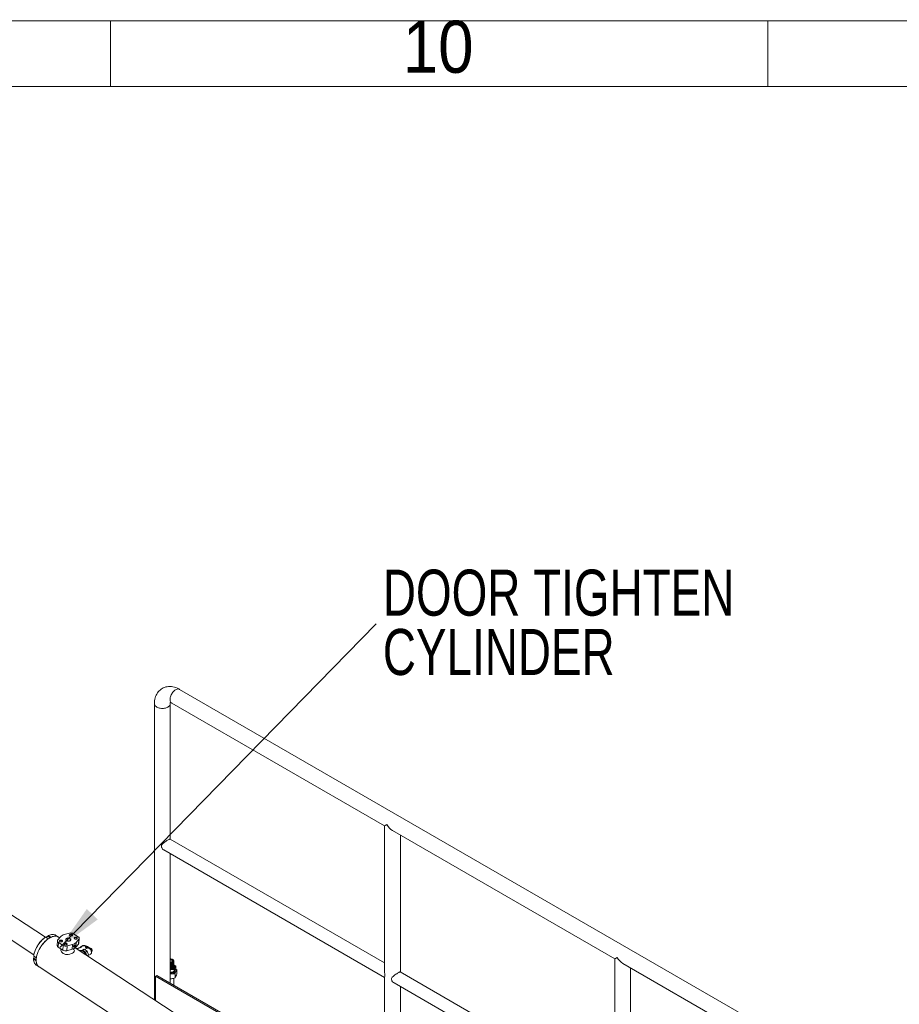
# Model space of a CAD drawing. Header units: millimetres. Extents: x 525 to 29324, y 175 to 20618.
# Tile 257 of 588: x 11151 to 13493, y 17996 to 20618. Entities that reach past the tile are written whole.
import ezdxf

# ---------------------------------------------------------------- set-up
doc = ezdxf.new("R2010")
doc.units = ezdxf.units.MM
doc.linetypes.add('SLD-Centrada-doble', pattern=[12.7, 6.35, -1.27, 1.27, -1.27, 1.27, -1.27])
doc.linetypes.add('SLD-Continua', pattern=[0])
doc.layers.add('COTAS', color=1, linetype='SLD-Continua')
doc.styles.add('SLDTEXTSTYLE3', font='GOTHIC.TTF', dxfattribs={"width": 0.913})
doc.styles.add('SLDTEXTSTYLE6', font='ARIALN.TTF', dxfattribs={"width": 0.87})
doc.styles.get("Standard").update_dxf_attribs({"font": 'ARIALN.TTF'})
doc.dimstyles.new('SLDDIMSTYLE0', dxfattribs={"dimtxt": 0.18, "dimasz": 122.5, "dimexe": 0, "dimexo": 0.0625, "dimgap": 0, "dimtad": 0, "dimtih": 1, "dimtoh": 1, "dimdec": 0, "dimrnd": 1e-09, "dimzin": 0, "dimdsep": 46, "dimtxsty": 'Standard', "dimsah": 1, "dimcen": 0.09, "dimadec": 0, "dimazin": 0, "dimtfac": 122.5, "dimtdec": 0, "dimtofl": 0, "dimtmove": 0, "dimatfit": 3, "dimfxl": 1, "dimfrac": 2, "dimtolj": 1, "dimtzin": 0, "dimarcsym": 0})

# ---------------------------------------------------------------- blocks, each defined once
blk = doc.blocks.new('SW_NOTE_0_3')
at = {"layer": 'COTAS', "color": 0, "ltscale": 35, "char_height": 122.5, "attachment_point": 1, "style": 'SLDTEXTSTYLE6'}
for s, insert in [('DOOR TIGHTEN', (17.7, 143.9)), ('CYLINDER', (17.7, -14))]:
    blk.add_mtext(s, dxfattribs=dict(at, insert=insert))

msp = doc.modelspace()

# ---------------------------------------------------------------- linework, layer by layer
at = {"color": 7, "linetype": 'SLD-Continua', "lineweight": 18, "ltscale": 35}
for p, q in [((525, 20615), (29260, 20615)), ((11392.5, 20440), (11392.5, 20615)), ((13142.5, 20440), (13142.5, 20615)), ((700, 20440), (29085, 20440)), ((13344.2, 17814.4), (11576.4, 18834.9)), ((11555.3, 18798.4), (12122.2, 18471.1)), ((11509.4, 18796.3), (11509.4, 18008)), ((11551.6, 18435.9), (11551.6, 18796.3)), ((12122.2, 18471.1), (12122.2, 18080.5)), ((12143.3, 18459), (12735.1, 18117.4)), ((12122.2, 18106.5), (11551.2, 18436.2)), ((12164.4, 18082.2), (12164.4, 18446.8)), ((11534.5, 18407.2), (12122.2, 18067.9)), ((11551.6, 18052.4), (11551.6, 18397.4)), ((11219, 18174.9), (10987.2, 18326.7)), ((10956.5, 18279.9), (11188.2, 18128.1)), ((11226.8, 18170.6), (11219.8, 18175.2)), ((11225.2, 18177.3), (11220.7, 18174.6)), ((11225.3, 18178.6), (11225.2, 18177.3)), ((11231.3, 18173.3), (11225.2, 18177.3)), ((11225.3, 18178.6), (11225.8, 18178.9)), ((11227.5, 18179.6), (11225.8, 18178.9)), ((11233.9, 18174.7), (11226.8, 18179.3)), ((11254.1, 18175.2), (11247.1, 18179.8)), ((11252, 18167.9), (11259.2, 18176.1)), ((11256.8, 18173.4), (11254.1, 18175.2)), ((11269.1, 18181.8), (11282.9, 18185.7)), ((11294, 18184.3), (11306.3, 18176.2)), ((11308, 18169.3), (11300.8, 18161.1)), ((11308.3, 18159.2), (11309, 18171.8)), ((11250.9, 18165.4), (11250.1, 18152.8)), ((11252.9, 18148.4), (11265.2, 18140.3)), ((11266, 18152.9), (11253.6, 18161)), ((11276.3, 18138.9), (11290.1, 18142.8)), ((11290.8, 18155.4), (11277, 18151.5)), ((11294, 18143.3), (11293.3, 18144)), ((11293.4, 18148.7), (11293.6, 18151.6)), ((11293.6, 18149.3), (11293.7, 18151.7)), ((11293.7, 18149.2), (11293.6, 18149.3)), ((11293.9, 18151.6), (11293.7, 18151.7)), ((11293.9, 18151.6), (11293.7, 18149.2)), ((11294.2, 18149.9), (11294.3, 18150.4)), ((11294.3, 18151.1), (11295, 18151.6)), ((11294.3, 18151), (11294.3, 18151.5)), ((11295.2, 18151.5), (11294.3, 18151)), ((11294.3, 18150.4), (11295.1, 18150.9)), ((11295.2, 18151.5), (11295, 18151.6)), ((11295.1, 18150.9), (11295.2, 18151.5)), ((11295.3, 18150.3), (11295.2, 18150.4)), ((11295.3, 18149.8), (11295.3, 18150.3)), ((11295.5, 18152.3), (11295.5, 18152.9)), ((11296.2, 18151.1), (11296.3, 18152.9)), ((11296.5, 18152.8), (11296.3, 18151)), ((11296.3, 18150.8), (11296.5, 18150.7)), ((11296.9, 18152.7), (11296.9, 18151.7)), ((11297.4, 18152.1), (11297.4, 18153.2)), ((11297.5, 18152), (11297.6, 18153.1)), ((11298, 18153.9), (11297.8, 18154)), ((11562.3, 17973.4), (11297.9, 18146.5)), ((11298, 18152.1), (11298.1, 18153.6)), ((11298.1, 18151.7), (11298.3, 18154.3)), ((11298.1, 18151.7), (11298.4, 18151.5)), ((11298.6, 18154.5), (11298.4, 18151.5)), ((11300, 18148.5), (11307.2, 18156.7)), ((11322.4, 18142.8), (11318.2, 18140.3)), ((11330.2, 18137.7), (11322.4, 18142.8)), ((11330.4, 18146.1), (11323.5, 18142.1)), ((11326.9, 18147.2), (11329.5, 18145.6)), ((11330.6, 18146.6), (11327.8, 18148.5)), ((11330.3, 18149.2), (11331.7, 18148.3)), ((11333.9, 18148.6), (11331.1, 18150.4)), ((11332.2, 18148.6), (11331.8, 18148.4)), ((11333.1, 18146.7), (11333, 18146.5)), ((11333.3, 18148.2), (11340.3, 18144.2)), ((11333.7, 18148.5), (11340.8, 18144.5)), ((11337.7, 18145), (11334.3, 18146.1)), ((11188.6, 18119.3), (11187.4, 18118.6)), ((11194.5, 18112.2), (11187.4, 18116.9)), ((11194.9, 18120.1), (11187.9, 18124.7)), ((11188.9, 18124), (11188.6, 18119.3)), ((11194.5, 18115.5), (11188.6, 18119.3)), ((11308.7, 18139.8), (11308.1, 18140.2)), ((11308.4, 18139.6), (11308.4, 18139.6)), ((11308.9, 18139.6), (11308.5, 18139.6)), ((11316.5, 18139.3), (11308.9, 18139.6)), ((11316.9, 18139.5), (11309.3, 18139.8)), ((11312.4, 18137), (11316.4, 18139.3)), ((11316.4, 18139.3), (11324.1, 18134.2)), ((11318.2, 18140.3), (11317.5, 18139.5)), ((11325.9, 18135.3), (11318.2, 18140.3)), ((11320.2, 18131.9), (11324.1, 18134.2)), ((11324.1, 18134.2), (11326.2, 18128)), ((11325.9, 18135.3), (11330.2, 18137.7)), ((11329.1, 18126.1), (11325.9, 18135.3)), ((11329.9, 18125.6), (11333.6, 18127.7)), ((11333.6, 18127.7), (11330.2, 18137.7)), ((11331.1, 18124.8), (11333.6, 18127.7)), ((11331.5, 18125.3), (11339.7, 18130)), ((11341.6, 18133.4), (11342.4, 18136.9)), ((11342.5, 18138), (11342.7, 18138.1)), ((11556.9, 18116), (11556.7, 18116.2)), ((12735.1, 18117.4), (12735.1, 17727.4)), ((11195, 18100.3), (11202.1, 18095.7)), ((11202.1, 18095.7), (11536.6, 17876.6)), ((11557.6, 18115.7), (11557.6, 18115.7)), ((11557.6, 18115.7), (11558.1, 18115.4)), ((11557.6, 18115.7), (11558.1, 18115.4)), ((11561.1, 18111), (11561.1, 18111.2)), ((11561.2, 18109.5), (11561.1, 18109.8)), ((11561.2, 18108.1), (11561.2, 18108.3)), ((11561.3, 18106.6), (11561.3, 18106.8)), ((11561.3, 18105.1), (11561.3, 18105.3)), ((11561.4, 18103.6), (11561.4, 18103.8)), ((11561.4, 18102.1), (11561.4, 18102.4)), ((11561.5, 18100.7), (11561.5, 18100.9)), ((11561.5, 18099.2), (11561.5, 18099.4)), ((11561.6, 18097.7), (11561.6, 18097.9)), ((11561.6, 18096.2), (11561.6, 18095.8)), ((11561.7, 18096.2), (11561.7, 18096.4)), ((11566, 18092.9), (11566, 18097.4)), ((12756.1, 18105.2), (13323.1, 17777.9)), ((12777.2, 17728.4), (12777.2, 18093)), ((11512, 18071.1), (11515.6, 18073.2)), ((13350.5, 17009.8), (11512, 18071.1)), ((11512, 18071.1), (11512, 18006.3)), ((12128.2, 17719.5), (11515.8, 18073.1)), ((11551.6, 18087.9), (11554.5, 18088.5)), ((11551.6, 18064), (11555.2, 18064.3)), ((11561, 18047), (11561, 18065.8)), ((11562, 18084.2), (11562, 18088.7)), ((11563.4, 18086.3), (11563.5, 18085.9)), ((11564.1, 18077.6), (11564.1, 18066.8)), ((11568.8, 18087.9), (11568.8, 18077.1)), ((12122.2, 18069.3), (12122.2, 17723)), ((12735.1, 17752.7), (12164, 18082.4)), ((12147.3, 18053.5), (12735.1, 17714.2)), ((12164.4, 17698.6), (12164.4, 18043.6))]:
    msp.add_line(p, q, dxfattribs=at)
at = {"color": 8, "linetype": 'SLD-Centrada-doble', "lineweight": 18, "ltscale": 35}
for p, q in [((11308, 18169.3), (11307.2, 18156.7)), ((11253.6, 18161), (11252.9, 18148.4)), ((11266, 18152.9), (11265.2, 18140.3)), ((11277, 18151.5), (11276.3, 18138.9)), ((11290.8, 18155.4), (11290.1, 18142.8)), ((11296.3, 18151), (11296.2, 18151.1)), ((11296.5, 18152.8), (11296.3, 18152.9)), ((11297.6, 18153.1), (11297.4, 18153.2)), ((11297.5, 18152), (11297.4, 18152.1)), ((11300.8, 18161.1), (11300, 18148.5)), ((11333.7, 18148.5), (11333.3, 18148.2)), ((11340.8, 18144.5), (11340.3, 18144.2)), ((11308.9, 18139.6), (11309.3, 18139.8)), ((11316.5, 18139.3), (11316.9, 18139.5))]:
    msp.add_line(p, q, dxfattribs=at)
at = {"color": 7, "linetype": 'SLD-Continua', "lineweight": 18, "ltscale": 35, "flags": 128}
for points in [[(11576.4, 18834.9), (11574.2, 18836.1), (11570.3, 18838), (11566.4, 18839.6), (11562.4, 18840.9), (11558.4, 18841.8), (11554.4, 18842.4), (11550.6, 18842.6), (11546.8, 18842.5), (11543.1, 18842), (11539.6, 18841.2), (11536.2, 18840.2), (11533, 18838.8), (11529.9, 18837.2), (11527, 18835.3), (11524.3, 18833.1), (11521.8, 18830.8), (11519.5, 18828.2), (11517.5, 18825.3), (11515.6, 18822.3), (11514, 18819.1), (11512.6, 18815.7), (11511.5, 18812.1), (11510.6, 18808.3), (11509.9, 18804.4), (11509.5, 18800.3), (11509.4, 18796.3)], [(11555.3, 18798.4), (11555.3, 18798.4), (11554, 18799.4), (11552.9, 18800.6), (11552.1, 18802.1), (11551.4, 18803.9), (11551.1, 18805.9), (11550.9, 18808.1), (11551.1, 18810.4), (11551.4, 18812.8), (11552.1, 18815.3), (11552.9, 18817.8), (11554, 18820.3), (11555.3, 18822.8), (11556.8, 18825.1), (11558.4, 18827.3), (11560.1, 18829.3), (11562, 18831.1), (11563.9, 18832.6), (11565.8, 18833.9), (11567.8, 18834.9), (11569.7, 18835.5), (11571.5, 18835.9), (11573.3, 18835.9), (11574.9, 18835.6), (11576.4, 18834.9)], [(11555.3, 18798.4), (11555.3, 18798.4), (11554, 18799.4), (11552.9, 18800.6), (11552.1, 18802.1), (11551.4, 18803.9), (11551.1, 18805.9), (11550.9, 18808.1), (11551.1, 18810.4), (11551.4, 18812.8), (11552.1, 18815.3), (11552.9, 18817.8), (11554, 18820.3), (11555.3, 18822.8), (11556.8, 18825.1), (11558.4, 18827.3), (11560.1, 18829.3), (11562, 18831.1), (11563.9, 18832.6), (11565.8, 18833.9)], [(11565.8, 18833.9), (11567.8, 18834.9), (11569.7, 18835.5), (11571.5, 18835.9), (11573.3, 18835.9), (11574.9, 18835.6), (11576.4, 18834.9)], [(11509.4, 18796.3), (11509.4, 18796.3), (11509.6, 18794.7), (11510.1, 18793.1), (11511, 18791.6), (11512.2, 18790.2), (11513.8, 18788.9), (11515.6, 18787.7), (11517.7, 18786.6), (11519.9, 18785.7), (11522.4, 18785), (11525, 18784.5), (11527.7, 18784.2), (11530.5, 18784.1), (11533.2, 18784.2), (11535.9, 18784.5), (11538.6, 18785), (11541, 18785.7), (11543.3, 18786.6), (11545.4, 18787.7)], [(11509.4, 18796.3), (11509.6, 18794.7), (11510.1, 18793.1), (11511, 18791.6), (11512.2, 18790.2), (11513.8, 18788.9), (11515.6, 18787.7), (11517.7, 18786.6), (11519.9, 18785.7), (11522.4, 18785), (11525, 18784.5), (11527.7, 18784.2), (11530.5, 18784.1), (11533.2, 18784.2), (11535.9, 18784.5), (11538.6, 18785), (11541, 18785.7), (11543.3, 18786.6), (11545.4, 18787.7), (11547.2, 18788.9), (11548.7, 18790.2), (11550, 18791.6), (11550.9, 18793.1), (11551.4, 18794.7), (11551.6, 18796.3), (11551.6, 18796.3)], [(11545.4, 18787.7), (11547.2, 18788.9), (11548.7, 18790.2), (11550, 18791.6), (11550.9, 18793.1), (11551.4, 18794.7), (11551.6, 18796.3)], [(11527.8, 18416.8), (11527.9, 18418.3), (11528.5, 18419.8), (11529.5, 18421.6), (11531, 18423.3), (11533.3, 18425.5), (11535.9, 18427.6), (11538.1, 18429.2), (11540.4, 18430.8), (11542.3, 18432), (11544.2, 18433.1), (11545.8, 18434.1), (11547.4, 18434.9), (11548.6, 18435.5), (11549.5, 18436), (11550.4, 18436.2), (11551, 18436.2), (11551.2, 18436.1)], [(11534.5, 18407.3), (11533.2, 18408), (11531.2, 18409.7), (11529.8, 18411.4), (11528.6, 18413.4), (11528, 18415), (11527.8, 18416.8)], [(11219.8, 18175.2), (11216.7, 18173), (11213.7, 18170.5), (11210.8, 18167.7), (11207.9, 18164.7), (11205.2, 18161.5), (11202.5, 18158.1), (11200.1, 18154.6), (11197.8, 18151), (11195.7, 18147.2), (11193.8, 18143.5), (11192.1, 18139.6), (11190.7, 18135.8), (11189.5, 18132.1), (11188.6, 18128.3), (11187.9, 18124.7)], [(11187.9, 18126.5), (11188.5, 18129.9), (11189.4, 18133.4), (11190.6, 18137), (11191.9, 18140.7), (11193.5, 18144.3), (11195.3, 18147.9), (11197.3, 18151.4), (11199.5, 18154.9), (11201.9, 18158.3), (11204.4, 18161.5), (11207, 18164.5), (11209.7, 18167.4), (11212.5, 18170), (11215.4, 18172.4), (11218.3, 18174.6)], [(11254.1, 18175.2), (11252.7, 18176), (11250.7, 18176.8), (11248.4, 18177.4), (11246, 18177.6), (11243.5, 18177.5), (11240.9, 18177.1), (11238.2, 18176.4), (11235.4, 18175.3), (11232.5, 18174), (11229.6, 18172.4), (11226.7, 18170.6), (11223.9, 18168.4), (11221, 18166), (11218.2, 18163.4), (11215.5, 18160.6), (11212.8, 18157.6), (11210.3, 18154.5), (11207.9, 18151.2), (11205.7, 18147.8), (11203.6, 18144.2), (11201.7, 18140.7), (11200, 18137.1), (11198.5, 18133.4), (11197.3, 18129.8), (11196.2, 18126.3), (11195.4, 18122.8), (11194.8, 18119.3), (11194.5, 18116.1)], [(11194.9, 18120.1), (11195.6, 18123.7), (11196.5, 18127.4), (11197.7, 18131.2), (11199.2, 18135), (11200.8, 18138.8), (11202.7, 18142.6), (11204.8, 18146.4), (11207.1, 18150), (11209.6, 18153.5), (11212.2, 18156.9), (11215, 18160.1), (11217.8, 18163.1), (11220.8, 18165.8), (11223.8, 18168.4), (11226.8, 18170.6)], [(11218.3, 18174.6), (11219.1, 18174.9), (11219.8, 18175.2)], [(11226.8, 18179.3), (11226, 18178.9), (11225.3, 18178.6)], [(11247.1, 18179.8), (11245.4, 18180.8), (11243.2, 18181.6), (11240.8, 18182.1), (11238.2, 18182.2), (11235.5, 18182), (11232.7, 18181.4), (11229.8, 18180.5), (11226.8, 18179.3)], [(11233.9, 18174.7), (11236.9, 18175.9), (11239.8, 18176.8), (11242.6, 18177.4), (11245.3, 18177.6), (11247.8, 18177.4), (11250.2, 18177), (11252.4, 18176.1), (11254.1, 18175.2)], [(11284.6, 18165.6), (11283.4, 18165.1), (11282, 18164.7), (11280.5, 18164.6), (11279, 18164.7), (11277.6, 18165), (11276.2, 18165.5), (11275.1, 18166.1), (11274.3, 18166.9), (11273.7, 18167.8), (11273.5, 18168.7), (11273.6, 18169.6), (11274.1, 18170.5), (11274.9, 18171.3), (11276, 18171.9), (11277.2, 18172.3), (11278.7, 18172.6), (11280.2, 18172.6), (11281.7, 18172.4), (11283.1, 18172), (11284.3, 18171.4), (11285.3, 18170.7), (11286, 18169.8), (11286.4, 18168.9), (11286.4, 18168), (11286.1, 18167.1), (11285.5, 18166.3), (11284.6, 18165.6)], [(11290.1, 18178.6), (11289.1, 18178.2), (11288, 18178), (11286.8, 18178), (11285.7, 18178.2), (11284.7, 18178.6), (11283.9, 18179.2), (11283.4, 18179.9), (11283.3, 18180.7), (11283.5, 18181.4), (11284.1, 18182), (11284.9, 18182.5), (11286, 18182.8), (11287.1, 18182.9), (11288.3, 18182.8), (11289.4, 18182.4), (11290.3, 18181.9), (11290.9, 18181.3), (11291.2, 18180.5), (11291.2, 18179.8), (11290.8, 18179.1), (11290.1, 18178.6)], [(11289.4, 18178.3), (11289.6, 18178.3), (11290.2, 18178.9), (11290.5, 18179.5), (11290.5, 18180.2), (11290.1, 18180.8), (11289.4, 18181.4), (11288.4, 18181.7), (11287.4, 18181.9), (11286.3, 18181.9), (11285.3, 18181.6), (11284.5, 18181.2), (11284.1, 18180.6), (11283.9, 18179.9), (11284.1, 18179.3), (11284.7, 18178.7), (11284.9, 18178.5)], [(11302.4, 18170.5), (11301.5, 18170.1), (11300.4, 18169.9), (11299.2, 18169.9), (11298, 18170.1), (11297, 18170.6), (11296.2, 18171.1), (11295.8, 18171.8), (11295.6, 18172.6), (11295.8, 18173.3), (11296.4, 18173.9), (11297.2, 18174.4), (11298.3, 18174.7), (11299.5, 18174.8), (11300.7, 18174.7), (11301.7, 18174.3), (11302.6, 18173.8), (11303.3, 18173.2), (11303.6, 18172.5), (11303.5, 18171.7), (11303.1, 18171), (11302.4, 18170.5)], [(11301.8, 18170.2), (11301.9, 18170.3), (11302.6, 18170.8), (11302.9, 18171.4), (11302.8, 18172.1), (11302.4, 18172.7), (11301.7, 18173.3), (11300.8, 18173.7), (11299.7, 18173.8), (11298.6, 18173.8), (11297.7, 18173.5), (11296.9, 18173.1), (11296.4, 18172.5), (11296.3, 18171.8), (11296.5, 18171.2), (11297, 18170.6), (11297.2, 18170.4)], [(11306.3, 18176.2), (11307.3, 18175.4), (11308, 18174.6), (11308.6, 18173.8), (11308.9, 18172.9), (11309.1, 18171.9), (11308.9, 18171), (11308.6, 18170.1), (11308, 18169.3)], [(11253.6, 18161), (11252.7, 18161.7), (11251.9, 18162.6), (11251.3, 18163.4), (11251, 18164.3), (11250.9, 18165.3), (11251, 18166.2), (11251.4, 18167), (11252, 18167.9)], [(11263.2, 18163), (11262.2, 18162.6), (11261.1, 18162.4), (11259.9, 18162.4), (11258.7, 18162.7), (11257.7, 18163.1), (11256.9, 18163.7), (11256.5, 18164.4), (11256.3, 18165.1), (11256.6, 18165.8), (11257.1, 18166.4), (11258, 18166.9), (11259, 18167.2), (11260.2, 18167.3), (11261.4, 18167.2), (11262.5, 18166.9), (11263.4, 18166.4), (11264, 18165.7), (11264.3, 18165), (11264.3, 18164.3), (11263.9, 18163.6), (11263.2, 18163)], [(11262.5, 18162.7), (11262.6, 18162.8), (11263.3, 18163.3), (11263.6, 18163.9), (11263.5, 18164.6), (11263.2, 18165.3), (11262.4, 18165.8), (11261.5, 18166.2), (11260.4, 18166.4), (11259.4, 18166.3), (11258.4, 18166.1), (11257.6, 18165.6), (11257.1, 18165), (11257, 18164.4), (11257.2, 18163.7), (11257.8, 18163.1), (11257.9, 18163)], [(11293.9, 18143.3), (11294.9, 18142.3), (11296, 18140.5), (11296.4, 18138.7), (11295.8, 18136.6), (11294.2, 18134.6), (11291.6, 18132.7), (11288.2, 18131.1), (11284.2, 18129.9), (11279.6, 18129.1), (11276, 18128.9), (11272.4, 18129.3), (11268.9, 18130.3), (11265.9, 18131.8), (11263.4, 18133.9), (11261.5, 18136.4), (11260.5, 18139.1), (11260.2, 18141.8), (11260.5, 18143.4)], [(11275.5, 18154.9), (11274.5, 18154.5), (11273.4, 18154.3), (11272.2, 18154.3), (11271.1, 18154.6), (11270.1, 18155), (11269.3, 18155.6), (11268.8, 18156.3), (11268.7, 18157), (11268.9, 18157.7), (11269.5, 18158.4), (11270.3, 18158.8), (11271.4, 18159.1), (11272.5, 18159.2), (11273.7, 18159.1), (11274.8, 18158.8), (11275.7, 18158.3), (11276.3, 18157.6), (11276.6, 18156.9), (11276.6, 18156.2), (11276.2, 18155.5), (11275.5, 18154.9)], [(11274.8, 18154.6), (11275, 18154.7), (11275.6, 18155.2), (11275.9, 18155.9), (11275.9, 18156.5), (11275.5, 18157.2), (11274.8, 18157.7), (11273.9, 18158.1), (11272.8, 18158.3), (11271.7, 18158.2), (11270.7, 18158), (11269.9, 18157.5), (11269.5, 18156.9), (11269.3, 18156.3), (11269.5, 18155.6), (11270.1, 18155), (11270.3, 18154.9)], [(11298.4, 18151.5), (11296.1, 18149.5), (11293.4, 18148.7)], [(11293.6, 18151.6), (11296.3, 18153.4), (11298.6, 18154.5)], [(11296.3, 18151), (11296.3, 18150.9), (11296.4, 18150.8), (11296.4, 18150.7), (11296.5, 18150.6), (11296.6, 18150.6), (11296.7, 18150.6), (11296.8, 18150.7), (11296.9, 18150.8)], [(11297.6, 18153.1), (11297.5, 18153.2), (11297.5, 18153.3), (11297.4, 18153.3), (11297.3, 18153.2), (11297.1, 18153.1), (11297, 18153), (11297, 18152.8), (11296.9, 18152.7)], [(11296.9, 18151.7), (11296.9, 18151.6), (11296.9, 18151.5), (11297, 18151.5), (11297.2, 18151.5), (11297.3, 18151.6), (11297.4, 18151.7), (11297.5, 18151.9), (11297.5, 18152)], [(11297.4, 18153.2), (11297.4, 18153.3), (11297.4, 18153.3)], [(11298.1, 18153.6), (11298.1, 18153.7), (11298.1, 18153.8), (11298, 18153.8), (11298, 18153.9), (11297.9, 18153.9), (11297.9, 18154), (11297.8, 18154), (11297.7, 18153.9)], [(11327.3, 18150.7), (11326.1, 18151.4), (11324.8, 18152.3), (11324, 18152.7), (11323.1, 18152.9), (11321.4, 18153.1), (11319.9, 18152.9), (11318.7, 18152.5), (11316.4, 18151.2), (11314.5, 18149.8), (11312.7, 18148.6), (11310.7, 18147.6), (11308.4, 18146.7), (11305.9, 18145.9), (11303.2, 18144.9), (11302.1, 18144.5), (11301.6, 18144.1)], [(11302.5, 18143.5), (11303, 18143.8), (11304.7, 18144.4), (11306.6, 18145.1), (11310.6, 18146.5), (11312, 18147.2), (11313.4, 18147.9), (11314.7, 18148.7), (11316.1, 18149.8), (11318, 18151.1), (11319.2, 18151.7), (11320.7, 18152), (11321.5, 18152.1), (11322.3, 18152), (11323.2, 18151.9), (11324, 18151.6), (11325.4, 18150.7), (11326.4, 18150.1)], [(11327.8, 18148.5), (11327.6, 18148.6), (11327.4, 18148.8), (11327.4, 18148.9), (11327.5, 18149.1), (11327.7, 18149.2), (11328.1, 18149.4), (11328.6, 18149.5), (11329.2, 18149.5), (11329.8, 18149.4), (11330.2, 18149.2), (11330.3, 18149.2)], [(11339.7, 18130), (11340.3, 18130.4), (11341, 18131.3), (11341.4, 18132.4), (11341.6, 18133.8), (11341.6, 18135.3), (11341.3, 18136.9), (11340.8, 18138.6), (11340, 18140.2), (11339.1, 18141.8), (11338, 18143.2), (11336.8, 18144.4), (11335.5, 18145.4), (11334.2, 18146.1), (11333, 18146.5), (11331.8, 18146.6), (11330.7, 18146.3), (11330.4, 18146.1)], [(11331.2, 18146.5), (11331.2, 18147.1), (11331.4, 18147.9), (11331.9, 18148.4), (11332.5, 18148.5), (11333.3, 18148.2)], [(11333.6, 18146.3), (11333.4, 18146.5), (11333.1, 18146.7), (11332.8, 18146.6), (11332.7, 18146.5)], [(11333.2, 18146.6), (11333.2, 18146.6), (11333, 18146.5)], [(11334.5, 18148), (11334.3, 18148.3), (11333.9, 18148.6)], [(11338.9, 18144.4), (11337.8, 18145), (11337.7, 18145)], [(11340.3, 18144.2), (11341.2, 18143.6), (11342, 18142.6), (11342.6, 18141.6), (11342.9, 18140.5), (11343, 18139.4), (11342.8, 18138.5), (11342.5, 18138.1)], [(11340.8, 18144.5), (11341.6, 18143.8), (11342.4, 18142.9), (11343, 18141.8), (11343.3, 18140.7), (11343.4, 18139.7), (11343.2, 18138.8), (11342.8, 18138.2), (11342.7, 18138.1)], [(11187.4, 18118.6), (11187.4, 18117.6), (11187.4, 18116.9)], [(11187.4, 18116.9), (11187.7, 18113.8), (11188.2, 18110.9), (11189, 18108.3), (11190.1, 18105.9), (11191.4, 18103.8), (11192.9, 18102), (11194.7, 18100.5), (11195, 18100.3)], [(11187.9, 18124.7), (11187.9, 18125.7), (11187.9, 18126.5)], [(11194.5, 18116.1), (11194.5, 18112.9), (11194.6, 18109.9), (11195.1, 18107.2), (11195.7, 18104.6), (11196.6, 18102.2), (11197.8, 18100.1), (11199.2, 18098.3), (11200.7, 18096.7), (11202.1, 18095.7)], [(11308.1, 18140.2), (11307.6, 18140.4), (11306.9, 18140.6)], [(11309.3, 18139.8), (11308.6, 18139.7), (11308.4, 18139.6)], [(11327.3, 18127.3), (11327, 18128.5), (11326.4, 18130.3), (11325.5, 18132), (11324.5, 18133.7), (11323.3, 18135.3), (11322, 18136.6), (11320.6, 18137.7), (11319.2, 18138.6), (11317.8, 18139.1), (11316.5, 18139.3)], [(11327.8, 18127.1), (11327.4, 18128.7), (11326.8, 18130.5), (11325.9, 18132.3), (11324.9, 18134), (11323.7, 18135.5), (11322.4, 18136.9), (11321, 18138), (11319.6, 18138.8), (11318.2, 18139.3), (11316.9, 18139.5)], [(11551.6, 18107.4), (11553, 18107.5), (11554.6, 18107.9), (11556.1, 18108.4), (11557.4, 18109.1), (11558.4, 18109.9), (11559.2, 18110.8), (11559.6, 18111.8), (11559.6, 18112.8), (11559.3, 18113.8), (11558.6, 18114.7), (11557.7, 18115.6), (11556.4, 18116.3), (11555, 18116.8), (11553.4, 18117.2), (11551.6, 18117.4), (11551.6, 18117.4)], [(11551.6, 18116.6), (11551.8, 18116.6), (11553.4, 18116.4), (11554.9, 18116), (11556.2, 18115.4), (11557.2, 18114.7), (11557.9, 18113.8), (11558.3, 18112.9), (11558.3, 18111.9), (11557.9, 18111), (11557.2, 18110.1), (11556.2, 18109.4), (11554.9, 18108.8), (11553.4, 18108.4), (11551.8, 18108.2), (11551.6, 18108.2)], [(11551.6, 18106.4), (11553.6, 18106.5), (11556.4, 18107.4), (11558.6, 18108.8), (11559.9, 18110.5), (11560.2, 18112.3), (11559.4, 18114.1), (11557.7, 18115.6), (11556.9, 18116)], [(11202.1, 18095.7), (11201.8, 18095.9), (11200, 18097.4), (11198.4, 18099.2), (11197.1, 18101.3), (11196.1, 18103.6), (11195.3, 18106.3), (11194.7, 18109.1), (11194.5, 18112.2)], [(11551.6, 18105), (11552.4, 18105), (11555.6, 18105.6), (11558.2, 18106.8), (11560, 18108.4), (11561, 18110.3), (11560.9, 18112.4), (11559.6, 18114.3), (11558.1, 18115.4)], [(11555.7, 18109.1), (11556, 18109.3), (11556.6, 18110.1), (11557, 18111), (11556.9, 18111.8), (11556.5, 18112.7), (11555.7, 18113.4), (11554.7, 18114), (11553.4, 18114.5), (11551.9, 18114.7), (11551.6, 18114.7)], [(11561, 18111), (11560.7, 18109.2), (11559.3, 18107.4), (11556.9, 18105.9), (11553.8, 18105), (11551.6, 18104.8)], [(11551.6, 18103.5), (11554.3, 18103.8), (11557.3, 18104.8), (11559.6, 18106.4), (11560.9, 18108.3), (11561.1, 18110.3), (11561, 18110.6)], [(11561.1, 18109.5), (11560.7, 18107.7), (11559.2, 18105.8), (11556.8, 18104.4), (11553.7, 18103.4), (11551.6, 18103.3)], [(11551.6, 18102), (11553.1, 18102), (11556.3, 18102.8), (11558.9, 18104.2), (11560.6, 18106), (11561.2, 18108), (11561, 18108.9)], [(11561.1, 18108.1), (11561.2, 18107.4), (11560.3, 18105.4), (11558.4, 18103.7), (11555.7, 18102.4), (11552.4, 18101.7), (11551.6, 18101.7)], [(11551.6, 18100.4), (11551.7, 18100.4), (11555.1, 18100.9), (11558, 18102.1), (11560.1, 18103.8), (11561.1, 18105.7), (11561.1, 18107.2)], [(11561.1, 18106.6), (11561, 18105.2), (11559.8, 18103.2), (11557.5, 18101.7), (11554.5, 18100.6), (11551.6, 18100.2)], [(11551.6, 18098.9), (11553.8, 18099.1), (11557, 18100.1), (11559.4, 18101.6), (11560.9, 18103.5), (11561.3, 18105.5), (11561.1, 18106)], [(11561.3, 18105.1), (11561.3, 18105), (11560.7, 18102.9), (11559.1, 18101.1), (11556.5, 18099.7), (11553.3, 18098.8), (11551.6, 18098.7)], [(11551.6, 18097.4), (11552.5, 18097.4), (11555.8, 18098.1), (11558.6, 18099.4), (11560.5, 18101.2), (11561.3, 18103.2), (11561.2, 18104.4)], [(11561.2, 18103.6), (11561.3, 18102.7), (11560.3, 18100.7), (11558.2, 18099), (11555.3, 18097.8), (11552, 18097.2), (11551.6, 18097.2)], [(11551.6, 18095.9), (11554.6, 18096.3), (11557.6, 18097.4), (11559.9, 18099), (11561.2, 18100.9), (11561.3, 18103), (11561.3, 18103.2)], [(11561.3, 18102.1), (11561.1, 18100.4), (11559.7, 18098.5), (11557.3, 18097), (11554.1, 18095.9), (11551.6, 18095.7)], [(11551.6, 18094.4), (11553.3, 18094.5), (11556.6, 18095.4), (11559.2, 18096.8), (11560.9, 18098.7), (11561.5, 18100.7), (11561.3, 18101.5)], [(11561.4, 18100.7), (11561.5, 18100.2), (11560.7, 18098.2), (11558.9, 18096.4), (11556.2, 18095), (11552.9, 18094.2), (11551.6, 18094.2)], [(11551.6, 18092.8), (11552, 18092.8), (11555.4, 18093.4), (11558.3, 18094.7), (11560.4, 18096.4), (11561.5, 18098.4), (11561.4, 18099.9)], [(11561.4, 18099.2), (11561.4, 18098), (11560.2, 18096), (11558, 18094.3), (11555, 18093.1), (11551.6, 18092.6)], [(11551.6, 18091.3), (11554.8, 18091.8), (11557.3, 18092.6), (11559.8, 18094.2), (11561.2, 18096.1), (11561.6, 18098.3), (11561.4, 18098.7)], [(11561.6, 18097.7), (11561.1, 18095.7), (11559.5, 18093.8), (11557.3, 18092.4), (11554.4, 18091.5), (11551.6, 18091.1)], [(11551.6, 18092), (11554.7, 18092.6), (11557.5, 18093.7), (11559.6, 18095.3), (11559.7, 18095.6)], [(11564, 18094.1), (11563.5, 18093.1), (11562.7, 18092.2), (11561.7, 18091.3), (11560.6, 18090.6), (11559.2, 18089.9), (11557.8, 18089.3), (11556.2, 18088.9), (11554.5, 18088.5)], [(11557.3, 18091.1), (11559.6, 18092.5), (11561.1, 18094.2), (11561.7, 18096.4), (11561.4, 18097.1)], [(11557.3, 18091.1), (11559.6, 18092.5), (11561, 18094.3), (11561.5, 18096.4), (11561.4, 18096.9)], [(11561.5, 18101), (11561.7, 18100.8), (11562.7, 18100), (11563.5, 18099.1), (11564, 18098.1), (11564.4, 18097.1), (11564.5, 18096.1), (11564.4, 18095.1), (11564, 18094.1)], [(11562, 18088.7), (11563, 18091.6), (11564, 18094.1)], [(11566, 18092.9), (11565.1, 18090), (11564, 18087.5)], [(11565.3, 18090.8), (11566.3, 18090.1), (11568.8, 18087.9)], [(11551.6, 18088.3), (11552.8, 18088.3), (11554.5, 18088.5)], [(11551.6, 18079.1), (11551.8, 18079.1), (11553.9, 18079.2), (11555.9, 18079.6), (11557.8, 18080.2), (11559.5, 18081), (11560.9, 18081.9), (11562, 18082.9), (11562.9, 18084), (11563.4, 18085.2), (11563.5, 18086.3)], [(11554.5, 18082), (11554, 18081.9), (11551.6, 18081.8)], [(11555.2, 18077.3), (11554.5, 18077.2), (11551.6, 18076.5)], [(11551.6, 18077), (11553.1, 18077.1), (11555.2, 18077.3)], [(11562, 18084.2), (11558.3, 18082.9), (11554.5, 18082)], [(11566.5, 18083.9), (11565.8, 18082.7), (11564.9, 18081.7), (11563.7, 18080.7), (11562.3, 18079.7), (11560.7, 18078.9), (11559, 18078.3), (11557.1, 18077.7), (11555.2, 18077.3)], [(11564.1, 18077.6), (11559.7, 18077.7), (11555.2, 18077.3)], [(11564.1, 18066.8), (11565.2, 18068.5), (11566.5, 18070.8)], [(11568.8, 18087.9), (11567.7, 18086.2), (11566.5, 18083.9)], [(12147.3, 18053.5), (12145.6, 18054.6), (12143.5, 18056.5), (12141.8, 18058.9), (12141.1, 18060.4), (12140.7, 18061.9), (12140.6, 18063.5), (12140.9, 18065), (12141.6, 18066.7), (12142.7, 18068.3), (12144.7, 18070.4), (12147, 18072.5), (12149.6, 18074.5), (12152.4, 18076.5), (12154.4, 18077.7), (12156.3, 18078.9), (12158.1, 18080), (12159.7, 18080.9), (12161, 18081.6), (12162, 18082.1), (12162.9, 18082.4), (12163.6, 18082.5), (12164, 18082.4)]]:
    msp.add_lwpolyline(points, dxfattribs=at)
at = {"color": 8, "linetype": 'SLD-Centrada-doble', "lineweight": 18, "ltscale": 35, "flags": 128}
for points in [[(11327.8, 18148.5), (11327.7, 18148.5), (11327.6, 18148.5), (11327.4, 18148.4), (11327.2, 18148.3), (11327, 18148.1), (11326.9, 18147.8), (11326.8, 18147.6), (11326.8, 18147.3), (11326.9, 18147.2)], [(11330.6, 18146.6), (11330.6, 18146.6), (11330.4, 18146.7), (11330.2, 18146.6), (11330, 18146.4), (11329.8, 18146.2), (11329.7, 18146), (11329.6, 18145.7), (11329.6, 18145.7)], [(11330.2, 18149.5), (11330.2, 18149.7), (11330.4, 18150), (11330.5, 18150.2), (11330.7, 18150.4), (11330.9, 18150.5), (11331.1, 18150.4), (11331.1, 18150.4)], [(11330.3, 18149.2), (11330.2, 18149.3), (11330.2, 18149.5)], [(11333.6, 18148.5), (11333.8, 18148.6), (11333.9, 18148.6), (11333.9, 18148.6)]]:
    msp.add_lwpolyline(points, dxfattribs=at)
at = {"color": 7, "linetype": 'SLD-Continua', "lineweight": 18, "ltscale": 1225}
for centre, radius, start, end in [((11548, 18787.2), 13.4, 57.138, 81.4599), ((11568.6, 18796.6), 17.1, 168.615, 181.2155), ((11274.1, 18161.8), 20.6, 103.8467, 136.148), ((11286.7, 18172.1), 14.1, 59.2307, 105.6778), ((11255.2, 18152.9), 5.1, 181.1475, 242.5806), ((11273.2, 18165.1), 14.1, 239.2307, 285.6778), ((11285.1, 18162.8), 20.6, 283.8467, 316.148), ((11285.9, 18175.4), 20.6, 283.8467, 316.148), ((11290.8, 18158.6), 10.1, 285.1546, 316.5358), ((11292.2, 18155.8), 6.78, 282.5402, 296.9836), ((11292.2, 18156.5), 6.8, 287.523, 296.3358), ((11292.4, 18156.2), 6.59, 286.0053, 296.4418), ((11301.8, 18142.9), 11.4, 123.6757, 130.9302), ((11296.5, 18151), 0.312, 169.5269, 231.2599), ((11297.4, 18152.8), 1.13, 138.4422, 173.464), ((11297.6, 18152.7), 1.11, 116.6733, 173.893), ((11296.7, 18152.2), 0.611, 282.4798, 358.7141), ((11289.1, 18161.1), 12.9, 306.8612, 310.8372), ((11296.8, 18152.2), 1.16, 310.524, 353.1694), ((11304.2, 18159.5), 4.06, 317.1261, 355.517), ((11327.8, 18148.9), 1.88, 116.0481, 241.6786), ((11328.9, 18147), 4.11, 57.7815, 117.9717), ((11332.9, 18147.4), 1.4, 52.4631, 116.8404), ((11334.4, 18137.8), 8.05, 354.0398, 56.2033), ((11338.5, 18140.1), 3.58, 357.9908, 62.0039), ((11340.8, 18141.4), 2.5, 352.2421, 67.7525), ((11272.5, 18152.5), 14.1, 239.2307, 285.6778), ((11318.2, 18132.5), 6.29, 54.1261, 77.0136), ((11313.6, 18125.7), 14.5, 4.094, 55.2307), ((11551.2, 18106.3), 16.4, 271.3871, 292.1306), ((11555.5, 18097.1), 6.26, 286.8053, 347.5227), ((11545.6, 18076), 29.6, 46.3604, 57.7918), ((11579.5, 18087.1), 17, 142.5268, 155.7663), ((11561, 18086.3), 5.97, 336.3299, 44.3722), ((11551.7, 18094.7), 13.9, 269.6242, 305.0169), ((11559, 18058.9), 30, 84.2013, 98.6119), ((11548.9, 18103.2), 39.4, 279.2064, 292.7341), ((11548.5, 18094.5), 17, 322.5268, 335.7663), ((11615.4, 18061.8), 53.7, 155.7518, 162.9583), ((11517.5, 18092.9), 53.7, 335.7518, 342.9583), ((12313.6, 18081.4), 191.3, 180.0687, 182.3617), ((12091.9, 18072.3), 30.6, 353.6774, 2.1757)]:
    msp.add_arc(centre, radius, start, end, dxfattribs=at)
at = {"color": 8, "linetype": 'SLD-Centrada-doble', "lineweight": 18, "ltscale": 1225}
msp.add_arc((11307.9, 18139.8), 0.376, 65.3748, 126.9964, dxfattribs=at)
at = {"color": 7, "linetype": 'SLD-Continua', "lineweight": 18, "ltscale": 1225}
for centre, major_axis, ratio, start_param, end_param in [((12143.3, 18483.3), (21.1, 12.2), 0.00007, 2.356154, 3.141552), ((12143.3, 18483.3), (-14.9, 25.8), 0.577335, 1.570756, 2.356235), ((12756.1, 18129.5), (21.1, 12.2), 0.00007, 2.356154, 3.141633), ((12756.1, 18129.5), (-14.9, 25.8), 0.577335, 1.570756, 2.356235)]:
    msp.add_ellipse(centre, major_axis=major_axis, ratio=ratio, start_param=start_param, end_param=end_param, dxfattribs=at)

# ---------------------------------------------------------------- block references
at = {"layer": 'COTAS', "ltscale": 35}
msp.add_blockref('SW_NOTE_0_3', (12099.8, 19009.7), dxfattribs=at)

# ---------------------------------------------------------------- texts
at = {"color": 7, "linetype": 'Continuous', "lineweight": 0, "ltscale": 35, "insert": (12264.7, 20615.5), "char_height": 138.91, "attachment_point": 2, "style": 'SLDTEXTSTYLE3'}
msp.add_mtext('10', dxfattribs=at)

# ---------------------------------------------------------------- leaders
at = {"layer": 'COTAS', "ltscale": 35}
msp.add_leader([(11258.2, 18148.5), (12099.8, 19009.7)], dimstyle='SLDDIMSTYLE0', dxfattribs=at)

doc.saveas('drawing.dxf')
